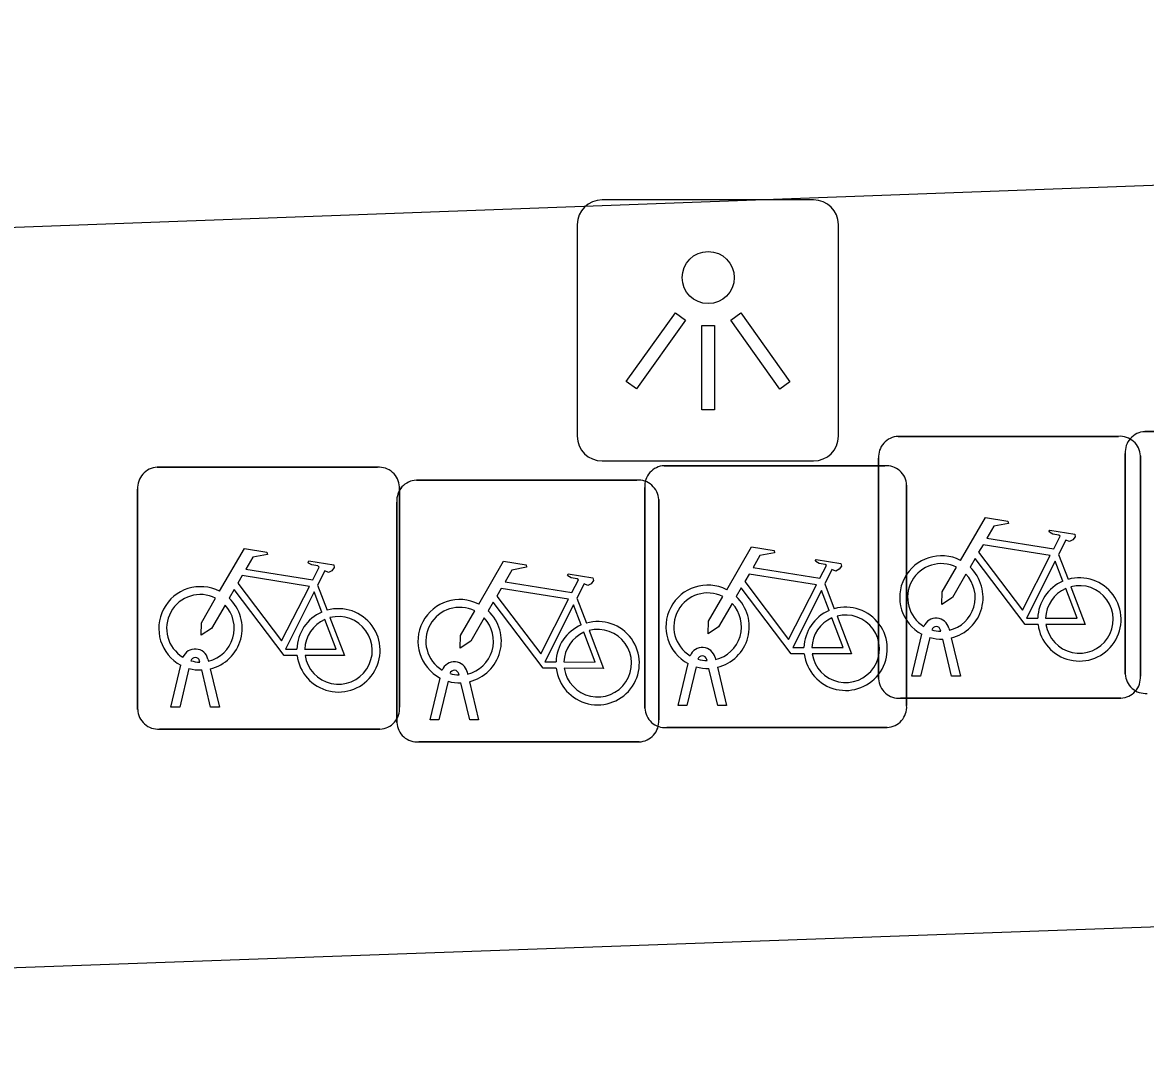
# Model space of a CAD drawing. Extents: x 161084 to 161928, y 385355 to 386522.
# Drawn here: x 161305.647 to 161309.932, y 386462.834 to 386466.803 of the extents above; entities that cross this region are included whole.
import ezdxf

# ---------------------------------------------------------------- set-up
doc = ezdxf.new("R2010")
doc.units = 0
for name, color, linetype in [('IMGEO_Fietsenrek', 7, 'Continuous'), ('IMGEO_Fietspad_gesloten', 7, 'Continuous'), ('IMGEO_Lichtpunt', 7, 'Continuous'), ('IMGEO_Rijbaan_lokaal_open', 7, 'Continuous')]:
    doc.layers.add(name, color=color, linetype=linetype)

msp = doc.modelspace()

# ---------------------------------------------------------------- linework, layer by layer
at = {"layer": 'IMGEO_Fietsenrek'}
for p, q in [((161308.9879, 386465.2235), (161309.8288, 386465.2235)), ((161309.8288, 386465.2235), (161308.9879, 386465.2235)), ((161309.9289, 386465.2415), (161310.7698, 386465.2415)), ((161310.7698, 386465.2415), (161309.9289, 386465.2415)), ((161308.9135, 386464.2989), (161308.9135, 386465.1398)), ((161308.9135, 386465.1398), (161308.9135, 386464.2989)), ((161309.8545, 386464.3169), (161309.8545, 386465.1578)), ((161309.8545, 386465.1578), (161309.8545, 386464.3169)), ((161309.9125, 386465.1491), (161309.9125, 386464.3082)), ((161309.9125, 386464.3082), (161309.9125, 386465.1491)), ((161306.1609, 386465.1055), (161307.0018, 386465.1055)), ((161307.0018, 386465.1055), (161306.1609, 386465.1055)), ((161308.0959, 386465.1115), (161308.9368, 386465.1115)), ((161308.9368, 386465.1115), (161308.0959, 386465.1115)), ((161307.1499, 386465.0565), (161307.9908, 386465.0565)), ((161307.9908, 386465.0565), (161307.1499, 386465.0565)), ((161306.0865, 386464.1809), (161306.0865, 386465.0218)), ((161306.0865, 386465.0218), (161306.0865, 386464.1809)), ((161307.0855, 386465.0311), (161307.0855, 386464.1902)), ((161307.0855, 386464.1902), (161307.0855, 386465.0311)), ((161308.0215, 386464.1869), (161308.0215, 386465.0278)), ((161308.0215, 386465.0278), (161308.0215, 386464.1869)), ((161309.0205, 386465.0371), (161309.0205, 386464.1962)), ((161309.0205, 386464.1962), (161309.0205, 386465.0371)), ((161307.0755, 386464.1319), (161307.0755, 386464.9728)), ((161307.0755, 386464.9728), (161307.0755, 386464.1319)), ((161308.0745, 386464.9821), (161308.0745, 386464.1412)), ((161308.0745, 386464.1412), (161308.0745, 386464.9821)), ((161309.6002, 386464.7732), (161309.6365, 386464.678)), ((161306.7732, 386464.6552), (161306.8095, 386464.56)), ((161308.7082, 386464.6612), (161308.7445, 386464.566)), ((161307.7622, 386464.6062), (161307.7985, 386464.511)), ((161309.1509, 386464.4799), (161309.1499, 386464.4842)), ((161309.1816, 386464.4914), (161309.1834, 386464.4835)), ((161309.0405, 386464.3083), (161309.0788, 386464.4683)), ((161309.1092, 386464.4561), (161309.0739, 386464.3083)), ((161309.192, 386464.3083), (161309.1581, 386464.45)), ((161309.1904, 386464.4543), (161309.2254, 386464.3083)), ((161306.3239, 386464.3619), (161306.3229, 386464.3662)), ((161306.3546, 386464.3734), (161306.3564, 386464.3655)), ((161308.1485, 386464.1963), (161308.1868, 386464.3563)), ((161308.2589, 386464.3679), (161308.2579, 386464.3722)), ((161308.2896, 386464.3794), (161308.2914, 386464.3715)), ((161306.2135, 386464.1903), (161306.2518, 386464.3503)), ((161306.2822, 386464.3381), (161306.2469, 386464.1903)), ((161306.365, 386464.1903), (161306.3311, 386464.332)), ((161306.3634, 386464.3363), (161306.3984, 386464.1903)), ((161307.3129, 386464.3129), (161307.3119, 386464.3172)), ((161307.3436, 386464.3244), (161307.3454, 386464.3165)), ((161308.2172, 386464.3441), (161308.1819, 386464.1963)), ((161308.3, 386464.1963), (161308.2661, 386464.338)), ((161308.2984, 386464.3423), (161308.3334, 386464.1963)), ((161307.2025, 386464.1413), (161307.2408, 386464.3013)), ((161307.2712, 386464.2891), (161307.2359, 386464.1413)), ((161307.354, 386464.1413), (161307.3201, 386464.283)), ((161307.3524, 386464.2873), (161307.3874, 386464.1413)), ((161309.0739, 386464.3083), (161309.0405, 386464.3083)), ((161309.2254, 386464.3083), (161309.192, 386464.3083)), ((161306.2469, 386464.1903), (161306.2135, 386464.1903)), ((161306.3984, 386464.1903), (161306.365, 386464.1903)), ((161308.1819, 386464.1963), (161308.1485, 386464.1963)), ((161308.3334, 386464.1963), (161308.3, 386464.1963)), ((161309.8381, 386464.2245), (161308.9972, 386464.2245)), ((161308.9972, 386464.2245), (161309.8381, 386464.2245)), ((161307.2359, 386464.1413), (161307.2025, 386464.1413)), ((161307.3874, 386464.1413), (161307.354, 386464.1413)), ((161307.0111, 386464.1065), (161306.1702, 386464.1065)), ((161306.1702, 386464.1065), (161307.0111, 386464.1065)), ((161308.9461, 386464.1125), (161308.1052, 386464.1125)), ((161308.1052, 386464.1125), (161308.9461, 386464.1125)), ((161308.0001, 386464.0575), (161307.1592, 386464.0575)), ((161307.1592, 386464.0575), (161308.0001, 386464.0575))]:
    msp.add_line(p, q, dxfattribs=at)
for points in [[(161309.2261, 386464.7502), (161309.3208, 386464.9137), (161309.407, 386464.8999), (161309.4087, 386464.8912), (161309.3526, 386464.8803), (161309.3264, 386464.835), (161309.5816, 386464.7942)], [(161309.5816, 386464.7942), (161309.6066, 386464.843), (161309.6015, 386464.847), (161309.5783, 386464.8507), (161309.5656, 386464.8582), (161309.5646, 386464.8613), (161309.5668, 386464.8659), (161309.6616, 386464.8508), (161309.6639, 386464.8405), (161309.6545, 386464.8281), (161309.6421, 386464.8217), (161309.6276, 386464.8279), (161309.6002, 386464.7732)], [(161306.3991, 386464.6322), (161306.4938, 386464.7957), (161306.58, 386464.7819), (161306.5817, 386464.7732), (161306.5256, 386464.7623), (161306.4994, 386464.717), (161306.7546, 386464.6762)], [(161308.3341, 386464.6382), (161308.4288, 386464.8017), (161308.515, 386464.7879), (161308.5167, 386464.7792), (161308.4606, 386464.7683), (161308.4344, 386464.723), (161308.6896, 386464.6822)], [(161309.5687, 386464.769), (161309.3119, 386464.81), (161309.2952, 386464.7812), (161309.4622, 386464.5609), (161309.5687, 386464.769)], [(161306.7546, 386464.6762), (161306.7796, 386464.725), (161306.7745, 386464.729), (161306.7513, 386464.7327), (161306.7386, 386464.7402), (161306.7376, 386464.7433), (161306.7398, 386464.7479), (161306.8346, 386464.7328), (161306.8369, 386464.7225), (161306.8275, 386464.7101), (161306.8151, 386464.7037), (161306.8006, 386464.7099), (161306.7732, 386464.6552)], [(161307.3881, 386464.5832), (161307.4828, 386464.7467), (161307.569, 386464.7329), (161307.5707, 386464.7242), (161307.5146, 386464.7133), (161307.4884, 386464.668), (161307.7436, 386464.6272)], [(161308.6896, 386464.6822), (161308.7146, 386464.731), (161308.7095, 386464.735), (161308.6863, 386464.7387), (161308.6736, 386464.7462), (161308.6726, 386464.7493), (161308.6748, 386464.7539), (161308.7696, 386464.7388), (161308.7719, 386464.7285), (161308.7625, 386464.7161), (161308.7501, 386464.7097), (161308.7356, 386464.7159), (161308.7082, 386464.6612)], [(161309.5218, 386464.5055), (161309.4721, 386464.5056), (161309.2814, 386464.7573), (161309.2624, 386464.7245)], [(161309.6167, 386464.671), (161309.5874, 386464.7478), (161309.478, 386464.5297), (161309.5207, 386464.5296)], [(161307.7436, 386464.6272), (161307.7686, 386464.676), (161307.7635, 386464.68), (161307.7403, 386464.6837), (161307.7276, 386464.6912), (161307.7266, 386464.6943), (161307.7288, 386464.6989), (161307.8236, 386464.6838), (161307.8259, 386464.6735), (161307.8165, 386464.6611), (161307.8041, 386464.6547), (161307.7896, 386464.6609), (161307.7622, 386464.6062)], [(161308.6767, 386464.657), (161308.4199, 386464.698), (161308.4032, 386464.6692), (161308.5702, 386464.4489), (161308.6767, 386464.657)], [(161309.2468, 386464.6977), (161309.1952, 386464.6085), (161309.1553, 386464.5825), (161309.1565, 386464.63), (161309.211, 386464.7242)], [(161306.7417, 386464.651), (161306.4849, 386464.692), (161306.4682, 386464.6632), (161306.6352, 386464.4429), (161306.7417, 386464.651)], [(161306.6948, 386464.3875), (161306.6451, 386464.3876), (161306.4544, 386464.6393), (161306.4354, 386464.6065)], [(161306.7897, 386464.553), (161306.7604, 386464.6298), (161306.651, 386464.4117), (161306.6937, 386464.4116)], [(161307.7307, 386464.602), (161307.4739, 386464.643), (161307.4572, 386464.6142), (161307.6242, 386464.3939), (161307.7307, 386464.602)], [(161308.3548, 386464.5857), (161308.3032, 386464.4965), (161308.2633, 386464.4705), (161308.2645, 386464.518), (161308.319, 386464.6122)], [(161308.6298, 386464.3935), (161308.5801, 386464.3936), (161308.3894, 386464.6453), (161308.3704, 386464.6125)], [(161308.7247, 386464.559), (161308.6954, 386464.6358), (161308.586, 386464.4177), (161308.6287, 386464.4176)], [(161309.5507, 386464.5295), (161309.6706, 386464.5293), (161309.6274, 386464.6429)], [(161309.6472, 386464.6498), (161309.7022, 386464.5052), (161309.5521, 386464.5055)], [(161306.4198, 386464.5797), (161306.3682, 386464.4905), (161306.3283, 386464.4645), (161306.3295, 386464.512), (161306.384, 386464.6062)], [(161307.6838, 386464.3385), (161307.6341, 386464.3386), (161307.4434, 386464.5903), (161307.4244, 386464.5575)], [(161307.7787, 386464.504), (161307.7494, 386464.5808), (161307.64, 386464.3627), (161307.6827, 386464.3626)], [(161306.8202, 386464.5318), (161306.8752, 386464.3872), (161306.7251, 386464.3875)], [(161307.4088, 386464.5307), (161307.3572, 386464.4415), (161307.3173, 386464.4155), (161307.3185, 386464.463), (161307.373, 386464.5572)], [(161308.6587, 386464.4175), (161308.7786, 386464.4173), (161308.7354, 386464.5309)], [(161308.7552, 386464.5378), (161308.8102, 386464.3932), (161308.6601, 386464.3935)], [(161306.7237, 386464.4115), (161306.8436, 386464.4113), (161306.8004, 386464.5249)], [(161307.7127, 386464.3625), (161307.8326, 386464.3623), (161307.7894, 386464.4759)], [(161307.8092, 386464.4828), (161307.8642, 386464.3382), (161307.7141, 386464.3385)]]:
    msp.add_lwpolyline(points, dxfattribs=at)
for centre, radius, start, end in [((161308.9912, 386465.1456), 0.0779, 92.4484, 184.2845), ((161308.9912, 386465.1456), 0.0779, 92.4484, 184.2845), ((161309.8346, 386465.1458), 0.0779, 2.4484, 94.2845), ((161309.8346, 386465.1458), 0.0779, 2.4484, 94.2845), ((161309.9322, 386465.1636), 0.0779, 92.4484, 184.2845), ((161309.9322, 386465.1636), 0.0779, 92.4484, 184.2845), ((161306.1642, 386465.0276), 0.0779, 92.4484, 184.2845), ((161306.1642, 386465.0276), 0.0779, 92.4484, 184.2845), ((161307.0076, 386465.0278), 0.0779, 2.4484, 94.2845), ((161307.0076, 386465.0278), 0.0779, 2.4484, 94.2845), ((161308.0992, 386465.0336), 0.0779, 92.4484, 184.2845), ((161308.0992, 386465.0336), 0.0779, 92.4484, 184.2845), ((161308.9426, 386465.0338), 0.0779, 2.4484, 94.2845), ((161308.9426, 386465.0338), 0.0779, 2.4484, 94.2845), ((161307.1532, 386464.9786), 0.0779, 92.4484, 184.2845), ((161307.1532, 386464.9786), 0.0779, 92.4484, 184.2845), ((161307.9966, 386464.9788), 0.0779, 2.4484, 94.2845), ((161307.9966, 386464.9788), 0.0779, 2.4484, 94.2845), ((161309.1531, 386464.6089), 0.159, 62.6766, 242.1369), ((161309.1531, 386464.6089), 0.129, 63.3192, 238.903), ((161309.1531, 386464.6089), 0.129, 283.6043, 43.4302), ((161309.1531, 386464.6089), 0.159, 283.5766, 46.6042), ((161308.2611, 386464.4969), 0.159, 62.6766, 242.1369), ((161309.6797, 386464.5249), 0.159, 113.3408, 178.3217), ((161309.6797, 386464.5249), 0.159, 187.0065, 105.7708), ((161306.3261, 386464.4909), 0.159, 62.6766, 242.1369), ((161306.3261, 386464.4909), 0.129, 63.3192, 238.903), ((161308.2611, 386464.4969), 0.129, 63.3192, 238.903), ((161308.2611, 386464.4969), 0.159, 283.5766, 46.6042), ((161309.6797, 386464.5249), 0.129, 113.923, 177.9556), ((161309.6797, 386464.5249), 0.129, 188.6715, 104.5883), ((161306.3261, 386464.4909), 0.129, 283.6043, 43.4302), ((161306.3261, 386464.4909), 0.159, 283.5766, 46.6042), ((161307.3151, 386464.4419), 0.159, 62.6766, 242.1369), ((161307.3151, 386464.4419), 0.129, 63.3192, 238.903), ((161308.2611, 386464.4969), 0.129, 283.6043, 43.4302), ((161308.7877, 386464.4129), 0.159, 187.0065, 105.7708), ((161306.8527, 386464.4069), 0.159, 113.3408, 178.3217), ((161306.8527, 386464.4069), 0.159, 187.0065, 105.7708), ((161306.8527, 386464.4069), 0.129, 188.6715, 104.5883), ((161307.3151, 386464.4419), 0.129, 283.6043, 43.4302), ((161307.3151, 386464.4419), 0.159, 283.5766, 46.6042), ((161308.7877, 386464.4129), 0.159, 113.3408, 178.3217), ((161308.7877, 386464.4129), 0.129, 113.923, 177.9556), ((161308.7877, 386464.4129), 0.129, 188.6715, 104.5883), ((161309.1329, 386464.4803), 0.0499, 12.8025, 158.6934), ((161306.8527, 386464.4069), 0.129, 113.923, 177.9556), ((161307.8417, 386464.3579), 0.159, 113.3408, 178.3217), ((161307.8417, 386464.3579), 0.159, 187.0065, 105.7708), ((161307.8417, 386464.3579), 0.129, 188.6715, 104.5883), ((161309.1329, 386464.4803), 0.0174, 12.8025, 163.4502), ((161309.1531, 386464.6089), 0.129, 253.415, 269.0204), ((161307.8417, 386464.3579), 0.129, 113.923, 177.9556), ((161309.1531, 386464.6089), 0.159, 253.9967, 271.7867), ((161306.3059, 386464.3623), 0.0499, 12.8025, 158.6934), ((161308.2409, 386464.3683), 0.0499, 12.8025, 158.6934), ((161306.3059, 386464.3623), 0.0174, 12.8025, 163.4502), ((161306.3261, 386464.4909), 0.129, 253.415, 269.0204), ((161307.2949, 386464.3133), 0.0499, 12.8025, 158.6934), ((161308.2409, 386464.3683), 0.0174, 12.8025, 163.4502), ((161308.2611, 386464.4969), 0.129, 253.415, 269.0204), ((161306.3261, 386464.4909), 0.159, 253.9967, 271.7867), ((161307.2949, 386464.3133), 0.0174, 12.8025, 163.4502), ((161307.3151, 386464.4419), 0.129, 253.415, 269.0204), ((161308.2611, 386464.4969), 0.159, 253.9967, 271.7867), ((161309.9324, 386464.3202), 0.0779, 182.4484, 274.2845), ((161309.9324, 386464.3202), 0.0779, 182.4484, 274.2845), ((161307.3151, 386464.4419), 0.159, 253.9967, 271.7867), ((161308.9914, 386464.3022), 0.0779, 182.4484, 274.2845), ((161308.9914, 386464.3022), 0.0779, 182.4484, 274.2845), ((161309.8348, 386464.3024), 0.0779, 272.4484, 4.2845), ((161309.8348, 386464.3024), 0.0779, 272.4484, 4.2845), ((161307.0078, 386464.1844), 0.0779, 272.4484, 4.2845), ((161307.0078, 386464.1844), 0.0779, 272.4484, 4.2845), ((161308.0994, 386464.1902), 0.0779, 182.4484, 274.2845), ((161308.0994, 386464.1902), 0.0779, 182.4484, 274.2845), ((161308.9428, 386464.1904), 0.0779, 272.4484, 4.2845), ((161308.9428, 386464.1904), 0.0779, 272.4484, 4.2845), ((161306.1644, 386464.1842), 0.0779, 182.4484, 274.2845), ((161306.1644, 386464.1842), 0.0779, 182.4484, 274.2845), ((161307.9968, 386464.1354), 0.0779, 272.4484, 4.2845), ((161307.9968, 386464.1354), 0.0779, 272.4484, 4.2845), ((161307.1534, 386464.1352), 0.0779, 182.4484, 274.2845), ((161307.1534, 386464.1352), 0.0779, 182.4484, 274.2845)]:
    msp.add_arc(centre, radius, start, end, dxfattribs=at)
at = {"layer": 'IMGEO_Fietspad_gesloten'}
msp.add_lwpolyline([(161295.411, 386465.645), (161322.752, 386466.655), (161341.262, 386467.223), (161348.14, 386467.407), (161350.229, 386467.481), (161356.184, 386467.639)], dxfattribs=at)
at = {"layer": 'IMGEO_Lichtpunt'}
for p, q in [((161308.6656, 386466.1261), (161307.8585, 386466.1261)), ((161308.6656, 386466.1261), (161307.8585, 386466.1261)), ((161307.7638, 386466.0315), (161307.7638, 386465.2243)), ((161307.7638, 386466.0315), (161307.7638, 386465.2243)), ((161308.7603, 386465.2243), (161308.7603, 386466.0315)), ((161308.7603, 386465.2243), (161308.7603, 386466.0315)), ((161307.8585, 386465.1297), (161308.6656, 386465.1297)), ((161307.8585, 386465.1297), (161308.6656, 386465.1297))]:
    msp.add_line(p, q, dxfattribs=at)
for points in [[(161308.1382, 386465.6948), (161308.1767, 386465.6673), (161307.9894, 386465.4049), (161307.9509, 386465.4324), (161308.1382, 386465.6948)], [(161308.3496, 386465.6671), (161308.3882, 386465.6945), (161308.5749, 386465.4316), (161308.5363, 386465.4042), (161308.3496, 386465.6671)], [(161308.2397, 386465.6471), (161308.287, 386465.6471), (161308.287, 386465.3247), (161308.2397, 386465.3247), (161308.2397, 386465.6471)]]:
    msp.add_lwpolyline(points, dxfattribs=at)
msp.add_circle((161308.2634, 386465.8294), 0.0994, dxfattribs=at)
for centre, start, end in [((161307.8585, 386466.0315), 90, 180), ((161307.8585, 386466.0315), 90, 180), ((161308.6656, 386466.0315), 0, 90), ((161308.6656, 386466.0315), 0, 90), ((161307.8585, 386465.2243), 180, 270), ((161307.8585, 386465.2243), 180, 270), ((161308.6656, 386465.2243), 270, 0), ((161308.6656, 386465.2243), 270, 360)]:
    msp.add_arc(centre, 0.0946, start, end, dxfattribs=at)
at = {"layer": 'IMGEO_Rijbaan_lokaal_open'}
msp.add_lwpolyline([(161295.516, 386462.834), (161324.42, 386463.871), (161331.89, 386464.15)], dxfattribs=at)

doc.saveas('drawing.dxf')
